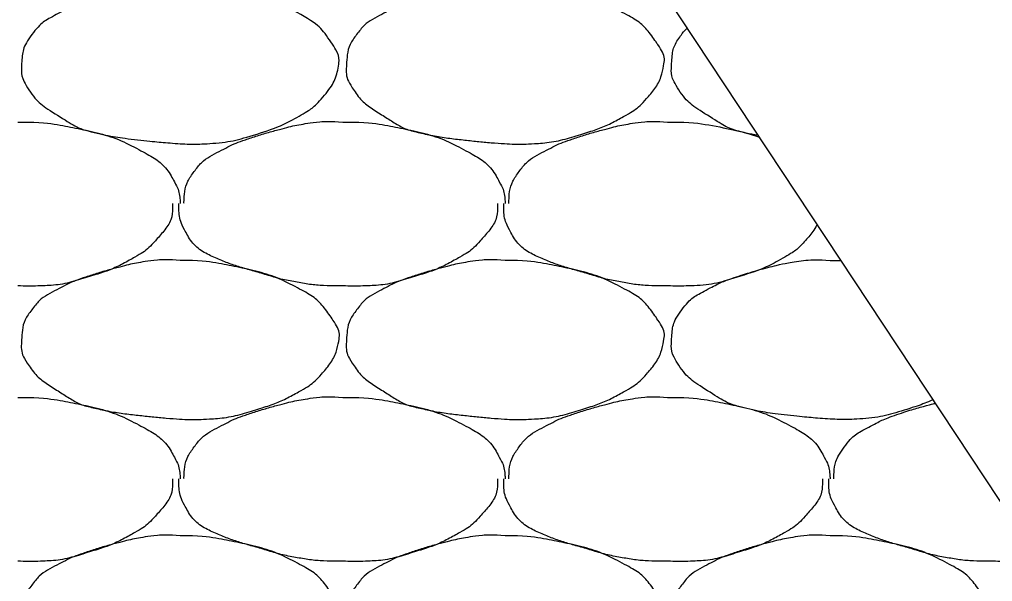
# Model space of a CAD drawing. Extents: x 1373719 to 1374161, y 379835 to 380167.
# Drawn here: x 1373967.733 to 1373969.113, y 379975.076 to 379975.874 of the extents above; entities that cross this region are included whole.
import ezdxf

# ---------------------------------------------------------------- set-up
doc = ezdxf.new("R2010")
doc.units = 0
doc.layers.add('Aggregate Base Course', color=7, linetype='Continuous')
doc.layers.add('SIGNATURE', color=7, linetype='Continuous')

msp = doc.modelspace()

# ---------------------------------------------------------------- linework, layer by layer
at = {"layer": 'Aggregate Base Course'}
for points, degree in [([(1373967.9612, 379975.9224), (1373967.9875, 379975.9227), (1373968.014, 379975.9188), (1373968.0726, 379975.9068), (1373968.1023, 379975.897), (1373968.1521, 379975.8703), (1373968.1657, 379975.8558), (1373968.1847, 379975.8274), (1373968.1877, 379975.8176), (1373968.1831, 379975.7921), (1373968.1743, 379975.7753), (1373968.1525, 379975.751), (1373968.1442, 379975.7446), (1373968.1158, 379975.7285), (1373968.0979, 379975.7198), (1373968.0526, 379975.7055), (1373968.0271, 379975.699), (1373967.9876, 379975.6966), (1373967.9743, 379975.6965), (1373967.9413, 379975.6987), (1373967.9216, 379975.7006), (1373967.88, 379975.7052), (1373967.8585, 379975.7086), (1373967.8193, 379975.7177), (1373967.8041, 379975.7271), (1373967.7705, 379975.7482), (1373967.756, 379975.7591), (1373967.7369, 379975.7883), (1373967.7356, 379975.7989), (1373967.737, 379975.8236), (1373967.7401, 379975.8383), (1373967.7612, 379975.8663), (1373967.7727, 379975.8738), (1373967.7984, 379975.8872), (1373967.81, 379975.893), (1373967.8404, 379975.9032), (1373967.8583, 379975.9086), (1373967.8879, 379975.9163), (1373967.8992, 379975.9188), (1373967.9274, 379975.9232), (1373967.9445, 379975.9238), (1373967.9612, 379975.9224)], 3), ([(1373968.422, 379975.9224), (1373968.4483, 379975.9227), (1373968.4748, 379975.9188), (1373968.5012, 379975.9134), (1373968.5334, 379975.9068), (1373968.5631, 379975.897), (1373968.593, 379975.881), (1373968.6129, 379975.8703), (1373968.6265, 379975.8558), (1373968.6398, 379975.836), (1373968.6455, 379975.8274), (1373968.6485, 379975.8176), (1373968.647, 379975.809), (1373968.6439, 379975.7921), (1373968.6351, 379975.7753), (1373968.6218, 379975.7604), (1373968.6133, 379975.751), (1373968.605, 379975.7446), (1373968.5948, 379975.7388), (1373968.5766, 379975.7285), (1373968.5587, 379975.7198), (1373968.539, 379975.7136), (1373968.5134, 379975.7055), (1373968.4879, 379975.699), (1373968.4616, 379975.6974), (1373968.4484, 379975.6966), (1373968.4351, 379975.6965), (1373968.422, 379975.6974), (1373968.4021, 379975.6987), (1373968.3824, 379975.7006), (1373968.3626, 379975.7028), (1373968.3408, 379975.7052), (1373968.3193, 379975.7086), (1373968.2978, 379975.7136), (1373968.2801, 379975.7177), (1373968.2649, 379975.7271), (1373968.2492, 379975.737), (1373968.2313, 379975.7482), (1373968.2168, 379975.7591), (1373968.2042, 379975.7784), (1373968.1977, 379975.7883), (1373968.1964, 379975.7989), (1373968.197, 379975.809), (1373968.1978, 379975.8236), (1373968.2009, 379975.8383), (1373968.2114, 379975.8522), (1373968.222, 379975.8663), (1373968.2335, 379975.8738), (1373968.2474, 379975.881), (1373968.2592, 379975.8872), (1373968.2708, 379975.893), (1373968.2834, 379975.8972), (1373968.3012, 379975.9032), (1373968.3191, 379975.9086), (1373968.3374, 379975.9134), (1373968.3487, 379975.9163), (1373968.36, 379975.9188), (1373968.3716, 379975.9206), (1373968.3882, 379975.9232), (1373968.4053, 379975.9238), (1373968.422, 379975.9224)], 3), ([(1373968.7809, 379975.709), (1373968.7734, 379975.7103), (1373968.766, 379975.7119), (1373968.7409, 379975.7177), (1373968.7257, 379975.7271), (1373968.6921, 379975.7482), (1373968.6776, 379975.7591), (1373968.6585, 379975.7883), (1373968.6572, 379975.7989), (1373968.6586, 379975.8236), (1373968.6617, 379975.8383), (1373968.6747, 379975.8556), (1373968.6774, 379975.8586), (1373968.6801, 379975.8614)], 3), ([(1373967.7308, 379975.728), (1373967.7326, 379975.7279), (1373967.7344, 379975.7281), (1373967.7362, 379975.728)], 2), ([(1373967.7362, 379975.728), (1373967.7625, 379975.7283), (1373967.789, 379975.7244), (1373967.8154, 379975.719), (1373967.8476, 379975.7124), (1373967.8773, 379975.7026), (1373967.9072, 379975.6866), (1373967.9271, 379975.6759), (1373967.943, 379975.662), (1373967.954, 379975.6416), (1373967.9587, 379975.6328), (1373967.9604, 379975.6239), (1373967.9612, 379975.6146), (1373967.9612, 379975.614), (1373967.9613, 379975.6134), (1373967.9612, 379975.6128)], 3), ([(1373967.9666, 379975.6128), (1373967.9666, 379975.6134), (1373967.9665, 379975.614), (1373967.9666, 379975.6146), (1373967.9669, 379975.6298), (1373967.9712, 379975.6443), (1373967.981, 379975.6578), (1373967.9909, 379975.6714), (1373968.0031, 379975.6794), (1373968.017, 379975.6866), (1373968.0288, 379975.6928), (1373968.0404, 379975.6986), (1373968.053, 379975.7028), (1373968.0708, 379975.7088), (1373968.0887, 379975.7142), (1373968.107, 379975.719), (1373968.1183, 379975.7219), (1373968.1296, 379975.7244), (1373968.1412, 379975.7262), (1373968.1578, 379975.7288), (1373968.1749, 379975.7294), (1373968.1916, 379975.728)], 3), ([(1373968.1916, 379975.728), (1373968.1934, 379975.7279), (1373968.1952, 379975.7281), (1373968.197, 379975.728)], 2), ([(1373968.197, 379975.728), (1373968.2233, 379975.7283), (1373968.2498, 379975.7244), (1373968.2762, 379975.719), (1373968.3084, 379975.7124), (1373968.3381, 379975.7026), (1373968.368, 379975.6866), (1373968.3879, 379975.6759), (1373968.4038, 379975.662), (1373968.4148, 379975.6416), (1373968.4195, 379975.6328), (1373968.4212, 379975.6239), (1373968.422, 379975.6146), (1373968.422, 379975.614), (1373968.4221, 379975.6134), (1373968.422, 379975.6128)], 3), ([(1373968.4274, 379975.6128), (1373968.4274, 379975.6134), (1373968.4273, 379975.614), (1373968.4274, 379975.6146), (1373968.4277, 379975.6298), (1373968.432, 379975.6443), (1373968.4418, 379975.6578), (1373968.4517, 379975.6714), (1373968.4639, 379975.6794), (1373968.4778, 379975.6866), (1373968.4896, 379975.6928), (1373968.5012, 379975.6986), (1373968.5138, 379975.7028), (1373968.5316, 379975.7088), (1373968.5495, 379975.7142), (1373968.5678, 379975.719), (1373968.5791, 379975.7219), (1373968.5904, 379975.7244), (1373968.602, 379975.7262), (1373968.6186, 379975.7288), (1373968.6357, 379975.7294), (1373968.6524, 379975.728)], 3), ([(1373968.6524, 379975.728), (1373968.6542, 379975.7279), (1373968.656, 379975.7281), (1373968.6578, 379975.728)], 2), ([(1373968.6578, 379975.728), (1373968.6841, 379975.7283), (1373968.7106, 379975.7244), (1373968.7526, 379975.7158), (1373968.7675, 379975.7119), (1373968.7823, 379975.7068)], 3), ([(1373967.9504, 379975.6128), (1373967.9504, 379975.611), (1373967.9504, 379975.6092), (1373967.9504, 379975.6074), (1373967.9497, 379975.5891), (1373967.9381, 379975.5733), (1373967.9252, 379975.5588), (1373967.917, 379975.5496), (1373967.9084, 379975.543), (1373967.8982, 379975.5372), (1373967.88, 379975.5269), (1373967.8621, 379975.5182), (1373967.8424, 379975.512), (1373967.8168, 379975.5039), (1373967.7913, 379975.4968), (1373967.765, 379975.4958), (1373967.7536, 379975.4953), (1373967.7421, 379975.4953), (1373967.7308, 379975.4958)], 3), ([(1373968.1916, 379975.4958), (1373968.1892, 379975.4958), (1373968.1868, 379975.4958), (1373968.1844, 379975.4958), (1373968.1645, 379975.4958), (1373968.1447, 379975.4976), (1373968.125, 379975.5012), (1373968.1039, 379975.505), (1373968.0839, 379975.5114), (1373968.0634, 379975.5173), (1373968.0458, 379975.5223), (1373968.0287, 379975.528), (1373968.0116, 379975.5354), (1373967.9925, 379975.5436), (1373967.9766, 379975.5574), (1373967.9666, 379975.5768), (1373967.9614, 379975.5868), (1373967.9594, 379975.5969), (1373967.9594, 379975.6074), (1373967.9594, 379975.6092), (1373967.9594, 379975.611), (1373967.9594, 379975.6128)], 3), ([(1373968.4112, 379975.6128), (1373968.4112, 379975.611), (1373968.4112, 379975.6092), (1373968.4112, 379975.6074), (1373968.4105, 379975.5891), (1373968.3989, 379975.5733), (1373968.386, 379975.5588), (1373968.3778, 379975.5496), (1373968.3692, 379975.543), (1373968.359, 379975.5372), (1373968.3408, 379975.5269), (1373968.3229, 379975.5182), (1373968.3032, 379975.512), (1373968.2776, 379975.5039), (1373968.2521, 379975.4968), (1373968.2258, 379975.4958), (1373968.2144, 379975.4953), (1373968.2029, 379975.4953), (1373968.1916, 379975.4958)], 3), ([(1373968.6524, 379975.4958), (1373968.65, 379975.4958), (1373968.6476, 379975.4958), (1373968.6452, 379975.4958), (1373968.6253, 379975.4958), (1373968.6055, 379975.4976), (1373968.5858, 379975.5012), (1373968.5647, 379975.505), (1373968.5447, 379975.5114), (1373968.5242, 379975.5173), (1373968.5066, 379975.5223), (1373968.4895, 379975.528), (1373968.4724, 379975.5354), (1373968.4533, 379975.5436), (1373968.4374, 379975.5574), (1373968.4274, 379975.5768), (1373968.4222, 379975.5868), (1373968.4202, 379975.5969), (1373968.4202, 379975.6074), (1373968.4202, 379975.6092), (1373968.4202, 379975.611), (1373968.4202, 379975.6128)], 3), ([(1373968.8645, 379975.5826), (1373968.8598, 379975.5742), (1373968.8535, 379975.5663), (1373968.8386, 379975.5496), (1373968.83, 379975.543), (1373968.8016, 379975.5269), (1373968.7837, 379975.5182), (1373968.7384, 379975.5039), (1373968.7129, 379975.4968), (1373968.6752, 379975.4953), (1373968.6637, 379975.4953), (1373968.6524, 379975.4958)], 3), ([(1373967.9612, 379975.5318), (1373967.9875, 379975.5321), (1373968.014, 379975.5282), (1373968.0404, 379975.5228), (1373968.0726, 379975.5162), (1373968.1023, 379975.5064), (1373968.1322, 379975.4904), (1373968.1521, 379975.4797), (1373968.1657, 379975.4652), (1373968.179, 379975.4454), (1373968.1847, 379975.4368), (1373968.1877, 379975.427), (1373968.1862, 379975.4184), (1373968.1831, 379975.4015), (1373968.1743, 379975.3847), (1373968.161, 379975.3698), (1373968.1525, 379975.3604), (1373968.1442, 379975.354), (1373968.134, 379975.3482), (1373968.1158, 379975.3379), (1373968.0979, 379975.3292), (1373968.0782, 379975.323), (1373968.0526, 379975.3149), (1373968.0271, 379975.3084), (1373968.0008, 379975.3068), (1373967.9876, 379975.306), (1373967.9743, 379975.3059), (1373967.9612, 379975.3068), (1373967.9413, 379975.3081), (1373967.9216, 379975.31), (1373967.9018, 379975.3122), (1373967.88, 379975.3146), (1373967.8585, 379975.318), (1373967.837, 379975.323), (1373967.8193, 379975.3271), (1373967.8041, 379975.3365), (1373967.7884, 379975.3464), (1373967.7705, 379975.3576), (1373967.756, 379975.3685), (1373967.7434, 379975.3878), (1373967.7369, 379975.3977), (1373967.7356, 379975.4083), (1373967.7362, 379975.4184), (1373967.737, 379975.433), (1373967.7401, 379975.4477), (1373967.7506, 379975.4616), (1373967.7612, 379975.4757), (1373967.7727, 379975.4832), (1373967.7866, 379975.4904), (1373967.7984, 379975.4966), (1373967.81, 379975.5024), (1373967.8226, 379975.5066), (1373967.8404, 379975.5126), (1373967.8583, 379975.518), (1373967.8766, 379975.5228), (1373967.8879, 379975.5257), (1373967.8992, 379975.5282), (1373967.9108, 379975.53), (1373967.9274, 379975.5326), (1373967.9445, 379975.5332), (1373967.9612, 379975.5318)], 3), ([(1373968.422, 379975.5318), (1373968.4483, 379975.5321), (1373968.4748, 379975.5282), (1373968.5012, 379975.5228), (1373968.5334, 379975.5162), (1373968.5631, 379975.5064), (1373968.593, 379975.4904), (1373968.6129, 379975.4797), (1373968.6265, 379975.4652), (1373968.6398, 379975.4454), (1373968.6455, 379975.4368), (1373968.6485, 379975.427), (1373968.647, 379975.4184), (1373968.6439, 379975.4015), (1373968.6351, 379975.3847), (1373968.6218, 379975.3698), (1373968.6133, 379975.3604), (1373968.605, 379975.354), (1373968.5948, 379975.3482), (1373968.5766, 379975.3379), (1373968.5587, 379975.3292), (1373968.539, 379975.323), (1373968.5134, 379975.3149), (1373968.4879, 379975.3084), (1373968.4616, 379975.3068), (1373968.4484, 379975.306), (1373968.4351, 379975.3059), (1373968.422, 379975.3068), (1373968.4021, 379975.3081), (1373968.3824, 379975.31), (1373968.3626, 379975.3122), (1373968.3408, 379975.3146), (1373968.3193, 379975.318), (1373968.2978, 379975.323), (1373968.2801, 379975.3271), (1373968.2649, 379975.3365), (1373968.2492, 379975.3464), (1373968.2313, 379975.3576), (1373968.2168, 379975.3685), (1373968.2042, 379975.3878), (1373968.1977, 379975.3977), (1373968.1964, 379975.4083), (1373968.197, 379975.4184), (1373968.1978, 379975.433), (1373968.2009, 379975.4477), (1373968.2114, 379975.4616), (1373968.222, 379975.4757), (1373968.2335, 379975.4832), (1373968.2474, 379975.4904), (1373968.2592, 379975.4966), (1373968.2708, 379975.5024), (1373968.2834, 379975.5066), (1373968.3012, 379975.5126), (1373968.3191, 379975.518), (1373968.3374, 379975.5228), (1373968.3487, 379975.5257), (1373968.36, 379975.5282), (1373968.3716, 379975.53), (1373968.3882, 379975.5326), (1373968.4053, 379975.5332), (1373968.422, 379975.5318)], 3), ([(1373969.0287, 379975.3342), (1373969.0193, 379975.3299), (1373969.0098, 379975.3262), (1373968.9742, 379975.3149), (1373968.9487, 379975.3084), (1373968.9092, 379975.306), (1373968.8959, 379975.3059), (1373968.8629, 379975.3081), (1373968.8432, 379975.31), (1373968.8016, 379975.3146), (1373968.7801, 379975.318), (1373968.7409, 379975.3271), (1373968.7257, 379975.3365), (1373968.6921, 379975.3576), (1373968.6776, 379975.3685), (1373968.6585, 379975.3977), (1373968.6572, 379975.4083), (1373968.6586, 379975.433), (1373968.6617, 379975.4477), (1373968.6828, 379975.4757), (1373968.6943, 379975.4832), (1373968.72, 379975.4966), (1373968.7316, 379975.5024), (1373968.762, 379975.5126), (1373968.7799, 379975.518), (1373968.8095, 379975.5257), (1373968.8208, 379975.5282), (1373968.849, 379975.5326), (1373968.8661, 379975.5332), (1373968.8828, 379975.5318)], 3), ([(1373968.8828, 379975.5318), (1373968.8879, 379975.5319), (1373968.8931, 379975.5318), (1373968.8982, 379975.5315)], 2), ([(1373967.7308, 379975.3374), (1373967.7326, 379975.3373), (1373967.7344, 379975.3375), (1373967.7362, 379975.3374)], 2), ([(1373967.7362, 379975.3374), (1373967.7625, 379975.3377), (1373967.789, 379975.3338), (1373967.8154, 379975.3284), (1373967.8476, 379975.3218), (1373967.8773, 379975.312), (1373967.9072, 379975.296), (1373967.9271, 379975.2853), (1373967.943, 379975.2714), (1373967.954, 379975.251), (1373967.9587, 379975.2422), (1373967.9604, 379975.2333), (1373967.9612, 379975.224), (1373967.9612, 379975.2234), (1373967.9613, 379975.2228), (1373967.9612, 379975.2222)], 3), ([(1373967.9666, 379975.2222), (1373967.9666, 379975.2228), (1373967.9665, 379975.2234), (1373967.9666, 379975.224), (1373967.9669, 379975.2392), (1373967.9712, 379975.2537), (1373967.981, 379975.2672), (1373967.9909, 379975.2808), (1373968.0031, 379975.2888), (1373968.017, 379975.296), (1373968.0288, 379975.3022), (1373968.0404, 379975.308), (1373968.053, 379975.3122), (1373968.0708, 379975.3182), (1373968.0887, 379975.3236), (1373968.107, 379975.3284), (1373968.1183, 379975.3313), (1373968.1296, 379975.3338), (1373968.1412, 379975.3356), (1373968.1578, 379975.3382), (1373968.1749, 379975.3388), (1373968.1916, 379975.3374)], 3), ([(1373968.1916, 379975.3374), (1373968.1934, 379975.3373), (1373968.1952, 379975.3375), (1373968.197, 379975.3374)], 2), ([(1373968.197, 379975.3374), (1373968.2233, 379975.3377), (1373968.2498, 379975.3338), (1373968.2762, 379975.3284), (1373968.3084, 379975.3218), (1373968.3381, 379975.312), (1373968.368, 379975.296), (1373968.3879, 379975.2853), (1373968.4038, 379975.2714), (1373968.4148, 379975.251), (1373968.4195, 379975.2422), (1373968.4212, 379975.2333), (1373968.422, 379975.224), (1373968.422, 379975.2234), (1373968.4221, 379975.2228), (1373968.422, 379975.2222)], 3), ([(1373968.4274, 379975.2222), (1373968.4274, 379975.2228), (1373968.4273, 379975.2234), (1373968.4274, 379975.224), (1373968.4277, 379975.2392), (1373968.432, 379975.2537), (1373968.4418, 379975.2672), (1373968.4517, 379975.2808), (1373968.4639, 379975.2888), (1373968.4778, 379975.296), (1373968.4896, 379975.3022), (1373968.5012, 379975.308), (1373968.5138, 379975.3122), (1373968.5316, 379975.3182), (1373968.5495, 379975.3236), (1373968.5678, 379975.3284), (1373968.5791, 379975.3313), (1373968.5904, 379975.3338), (1373968.602, 379975.3356), (1373968.6186, 379975.3382), (1373968.6357, 379975.3388), (1373968.6524, 379975.3374)], 3), ([(1373968.6524, 379975.3374), (1373968.6542, 379975.3373), (1373968.656, 379975.3375), (1373968.6578, 379975.3374)], 2), ([(1373968.6578, 379975.3374), (1373968.6841, 379975.3377), (1373968.7106, 379975.3338), (1373968.737, 379975.3284), (1373968.7692, 379975.3218), (1373968.7989, 379975.312), (1373968.8288, 379975.296), (1373968.8487, 379975.2853), (1373968.8646, 379975.2714), (1373968.8756, 379975.251), (1373968.8803, 379975.2422), (1373968.882, 379975.2333), (1373968.8828, 379975.224), (1373968.8828, 379975.2234), (1373968.8829, 379975.2228), (1373968.8828, 379975.2222)], 3), ([(1373968.8882, 379975.2222), (1373968.8882, 379975.2228), (1373968.8881, 379975.2234), (1373968.8885, 379975.2392), (1373968.8928, 379975.2537), (1373968.9125, 379975.2808), (1373968.9247, 379975.2888), (1373968.9504, 379975.3022), (1373968.962, 379975.308), (1373968.9924, 379975.3182), (1373969.0103, 379975.3236), (1373969.0297, 379975.3287), (1373969.0308, 379975.329), (1373969.032, 379975.3293)], 3), ([(1373967.9504, 379975.2222), (1373967.9504, 379975.2204), (1373967.9504, 379975.2186), (1373967.9504, 379975.2168), (1373967.9497, 379975.1985), (1373967.9381, 379975.1827), (1373967.9252, 379975.1682), (1373967.917, 379975.159), (1373967.9084, 379975.1524), (1373967.8982, 379975.1466), (1373967.88, 379975.1363), (1373967.8621, 379975.1276), (1373967.8424, 379975.1214), (1373967.8168, 379975.1133), (1373967.7913, 379975.1062), (1373967.765, 379975.1052), (1373967.7536, 379975.1047), (1373967.7421, 379975.1047), (1373967.7308, 379975.1052)], 3), ([(1373968.1916, 379975.1052), (1373968.1892, 379975.1052), (1373968.1868, 379975.1052), (1373968.1844, 379975.1052), (1373968.1645, 379975.1052), (1373968.1447, 379975.107), (1373968.125, 379975.1106), (1373968.1039, 379975.1144), (1373968.0839, 379975.1208), (1373968.0634, 379975.1267), (1373968.0458, 379975.1317), (1373968.0287, 379975.1374), (1373968.0116, 379975.1448), (1373967.9925, 379975.153), (1373967.9766, 379975.1668), (1373967.9666, 379975.1862), (1373967.9614, 379975.1962), (1373967.9594, 379975.2063), (1373967.9594, 379975.2168), (1373967.9594, 379975.2186), (1373967.9594, 379975.2204), (1373967.9594, 379975.2222)], 3), ([(1373968.4112, 379975.2222), (1373968.4112, 379975.2204), (1373968.4112, 379975.2186), (1373968.4112, 379975.2168), (1373968.4105, 379975.1985), (1373968.3989, 379975.1827), (1373968.386, 379975.1682), (1373968.3778, 379975.159), (1373968.3692, 379975.1524), (1373968.359, 379975.1466), (1373968.3408, 379975.1363), (1373968.3229, 379975.1276), (1373968.3032, 379975.1214), (1373968.2776, 379975.1133), (1373968.2521, 379975.1062), (1373968.2258, 379975.1052), (1373968.2144, 379975.1047), (1373968.2029, 379975.1047), (1373968.1916, 379975.1052)], 3), ([(1373968.6524, 379975.1052), (1373968.65, 379975.1052), (1373968.6476, 379975.1052), (1373968.6452, 379975.1052), (1373968.6253, 379975.1052), (1373968.6055, 379975.107), (1373968.5858, 379975.1106), (1373968.5647, 379975.1144), (1373968.5447, 379975.1208), (1373968.5242, 379975.1267), (1373968.5066, 379975.1317), (1373968.4895, 379975.1374), (1373968.4724, 379975.1448), (1373968.4533, 379975.153), (1373968.4374, 379975.1668), (1373968.4274, 379975.1862), (1373968.4222, 379975.1962), (1373968.4202, 379975.2063), (1373968.4202, 379975.2168), (1373968.4202, 379975.2186), (1373968.4202, 379975.2204), (1373968.4202, 379975.2222)], 3), ([(1373968.872, 379975.2222), (1373968.872, 379975.2204), (1373968.872, 379975.2186), (1373968.872, 379975.2168), (1373968.8713, 379975.1985), (1373968.8597, 379975.1827), (1373968.8468, 379975.1682), (1373968.8386, 379975.159), (1373968.83, 379975.1524), (1373968.8198, 379975.1466), (1373968.8016, 379975.1363), (1373968.7837, 379975.1276), (1373968.764, 379975.1214), (1373968.7384, 379975.1133), (1373968.7129, 379975.1062), (1373968.6866, 379975.1052), (1373968.6752, 379975.1047), (1373968.6637, 379975.1047), (1373968.6524, 379975.1052)], 3), ([(1373969.1132, 379975.1052), (1373969.1108, 379975.1052), (1373969.1084, 379975.1052), (1373969.106, 379975.1052), (1373969.0861, 379975.1052), (1373969.0663, 379975.107), (1373969.0466, 379975.1106), (1373969.0255, 379975.1144), (1373969.0055, 379975.1208), (1373968.985, 379975.1267), (1373968.9674, 379975.1317), (1373968.9503, 379975.1374), (1373968.9332, 379975.1448), (1373968.9141, 379975.153), (1373968.8982, 379975.1668), (1373968.8882, 379975.1862), (1373968.883, 379975.1962), (1373968.881, 379975.2063), (1373968.881, 379975.2168), (1373968.881, 379975.2186), (1373968.881, 379975.2204), (1373968.881, 379975.2222)], 3), ([(1373967.9612, 379975.1412), (1373967.9875, 379975.1415), (1373968.014, 379975.1376), (1373968.0404, 379975.1322), (1373968.0726, 379975.1256), (1373968.1023, 379975.1158), (1373968.1322, 379975.0998), (1373968.1521, 379975.0891), (1373968.1657, 379975.0746), (1373968.179, 379975.0548), (1373968.1847, 379975.0462), (1373968.1877, 379975.0364), (1373968.1862, 379975.0278), (1373968.1831, 379975.0109), (1373968.1743, 379974.9941), (1373968.161, 379974.9792), (1373968.1525, 379974.9698), (1373968.1442, 379974.9634), (1373968.134, 379974.9576), (1373968.1158, 379974.9473), (1373968.0979, 379974.9386), (1373968.0782, 379974.9324), (1373968.0526, 379974.9243), (1373968.0271, 379974.9178), (1373968.0008, 379974.9162), (1373967.9876, 379974.9154), (1373967.9743, 379974.9153), (1373967.9612, 379974.9162), (1373967.9413, 379974.9175), (1373967.9216, 379974.9194), (1373967.9018, 379974.9216), (1373967.88, 379974.924), (1373967.8585, 379974.9274), (1373967.837, 379974.9324), (1373967.8193, 379974.9365), (1373967.8041, 379974.9459), (1373967.7884, 379974.9558), (1373967.7705, 379974.967), (1373967.756, 379974.9779), (1373967.7434, 379974.9972), (1373967.7369, 379975.0071), (1373967.7356, 379975.0177), (1373967.7362, 379975.0278), (1373967.737, 379975.0424), (1373967.7401, 379975.0571), (1373967.7506, 379975.071), (1373967.7612, 379975.0851), (1373967.7727, 379975.0926), (1373967.7866, 379975.0998), (1373967.7984, 379975.106), (1373967.81, 379975.1118), (1373967.8226, 379975.116), (1373967.8404, 379975.122), (1373967.8583, 379975.1274), (1373967.8766, 379975.1322), (1373967.8879, 379975.1351), (1373967.8992, 379975.1376), (1373967.9108, 379975.1394), (1373967.9274, 379975.142), (1373967.9445, 379975.1426), (1373967.9612, 379975.1412)], 3), ([(1373968.422, 379975.1412), (1373968.4483, 379975.1415), (1373968.4748, 379975.1376), (1373968.5012, 379975.1322), (1373968.5334, 379975.1256), (1373968.5631, 379975.1158), (1373968.593, 379975.0998), (1373968.6129, 379975.0891), (1373968.6265, 379975.0746), (1373968.6398, 379975.0548), (1373968.6455, 379975.0462), (1373968.6485, 379975.0364), (1373968.647, 379975.0278), (1373968.6439, 379975.0109), (1373968.6351, 379974.9941), (1373968.6218, 379974.9792), (1373968.6133, 379974.9698), (1373968.605, 379974.9634), (1373968.5948, 379974.9576), (1373968.5766, 379974.9473), (1373968.5587, 379974.9386), (1373968.539, 379974.9324), (1373968.5134, 379974.9243), (1373968.4879, 379974.9178), (1373968.4616, 379974.9162), (1373968.4484, 379974.9154), (1373968.4351, 379974.9153), (1373968.422, 379974.9162), (1373968.4021, 379974.9175), (1373968.3824, 379974.9194), (1373968.3626, 379974.9216), (1373968.3408, 379974.924), (1373968.3193, 379974.9274), (1373968.2978, 379974.9324), (1373968.2801, 379974.9365), (1373968.2649, 379974.9459), (1373968.2492, 379974.9558), (1373968.2313, 379974.967), (1373968.2168, 379974.9779), (1373968.2042, 379974.9972), (1373968.1977, 379975.0071), (1373968.1964, 379975.0177), (1373968.197, 379975.0278), (1373968.1978, 379975.0424), (1373968.2009, 379975.0571), (1373968.2114, 379975.071), (1373968.222, 379975.0851), (1373968.2335, 379975.0926), (1373968.2474, 379975.0998), (1373968.2592, 379975.106), (1373968.2708, 379975.1118), (1373968.2834, 379975.116), (1373968.3012, 379975.122), (1373968.3191, 379975.1274), (1373968.3374, 379975.1322), (1373968.3487, 379975.1351), (1373968.36, 379975.1376), (1373968.3716, 379975.1394), (1373968.3882, 379975.142), (1373968.4053, 379975.1426), (1373968.422, 379975.1412)], 3), ([(1373968.8828, 379975.1412), (1373968.9091, 379975.1415), (1373968.9356, 379975.1376), (1373968.962, 379975.1322), (1373968.9942, 379975.1256), (1373969.0239, 379975.1158), (1373969.0538, 379975.0998), (1373969.0737, 379975.0891), (1373969.0873, 379975.0746), (1373969.1006, 379975.0548), (1373969.1063, 379975.0462), (1373969.1093, 379975.0364), (1373969.1078, 379975.0278), (1373969.1047, 379975.0109), (1373969.0959, 379974.9941), (1373969.0826, 379974.9792), (1373969.0741, 379974.9698), (1373969.0658, 379974.9634), (1373969.0556, 379974.9576), (1373969.0374, 379974.9473), (1373969.0195, 379974.9386), (1373968.9998, 379974.9324), (1373968.9742, 379974.9243), (1373968.9487, 379974.9178), (1373968.9224, 379974.9162), (1373968.9092, 379974.9154), (1373968.8959, 379974.9153), (1373968.8828, 379974.9162), (1373968.8629, 379974.9175), (1373968.8432, 379974.9194), (1373968.8234, 379974.9216), (1373968.8016, 379974.924), (1373968.7801, 379974.9274), (1373968.7586, 379974.9324), (1373968.7409, 379974.9365), (1373968.7257, 379974.9459), (1373968.71, 379974.9558), (1373968.6921, 379974.967), (1373968.6776, 379974.9779), (1373968.665, 379974.9972), (1373968.6585, 379975.0071), (1373968.6572, 379975.0177), (1373968.6578, 379975.0278), (1373968.6586, 379975.0424), (1373968.6617, 379975.0571), (1373968.6722, 379975.071), (1373968.6828, 379975.0851), (1373968.6943, 379975.0926), (1373968.7082, 379975.0998), (1373968.72, 379975.106), (1373968.7316, 379975.1118), (1373968.7442, 379975.116), (1373968.762, 379975.122), (1373968.7799, 379975.1274), (1373968.7982, 379975.1322), (1373968.8095, 379975.1351), (1373968.8208, 379975.1376), (1373968.8324, 379975.1394), (1373968.849, 379975.142), (1373968.8661, 379975.1426), (1373968.8828, 379975.1412)], 3), ([(1373969.1778, 379975.1088), (1373969.1677, 379975.1069), (1373969.1576, 379975.1056), (1373969.136, 379975.1047), (1373969.1245, 379975.1047), (1373969.1132, 379975.1052)], 3)]:
    msp.add_open_spline(points, degree=degree, dxfattribs=at)
at = {"layer": 'SIGNATURE'}
msp.add_lwpolyline([(1373961.0836, 379974.2329), (1373962.7242, 379976.2054), (1373965.3548, 379976.2486), (1373968.4651, 379976.1864), (1373969.7589, 379974.2302), (1373965.3548, 379974.3183)], close=True, dxfattribs=at)

doc.saveas('drawing.dxf')
